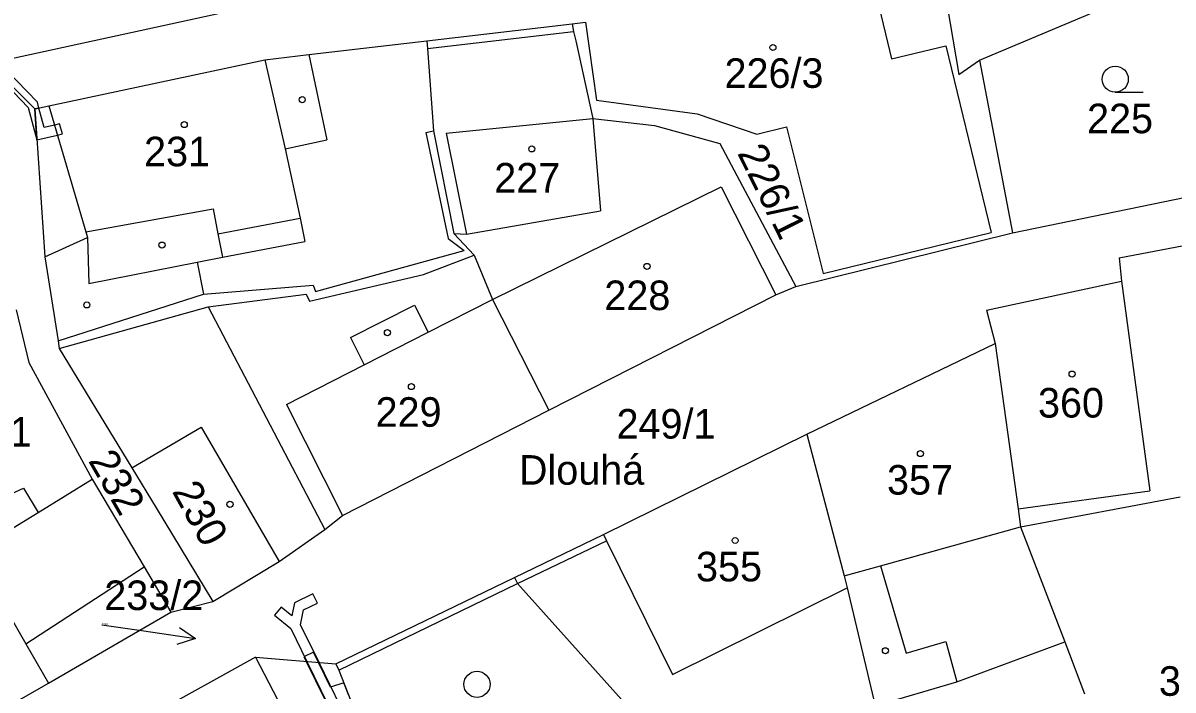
# Model space of a CAD drawing. Extents: x -785744 to -782822, y -1067550 to -1063910.
# Drawn here: x -783751.1 to -783685, y -1065320.1 to -1065281.7 of the extents above; entities that cross this region are included whole.
import ezdxf

# ---------------------------------------------------------------- set-up
doc = ezdxf.new("R2010")
doc.units = 0
for name, color, linetype in [('Hranice parcel', 7, 'Continuous'), ('Parcelní čísla', 7, 'Continuous'), ('Pop_ČP_popisy', 7, 'Continuous'), ('Vnitřní kresba', 7, 'Continuous'), ('Věcná břemena k části', 7, 'Continuous'), ('Značky budov', 7, 'Continuous'), ('Značky kultur', 7, 'Continuous')]:
    doc.layers.add(name, color=color, linetype=linetype)

msp = doc.modelspace()

# ---------------------------------------------------------------- linework, layer by layer
at = {"layer": 'Hranice parcel'}
msp.add_line((-783737.73, -1065318.19), (-783749.02, -1065324.45), dxfattribs=at)
for points in [[(-783701.99, -1065280.33), (-783701.16, -1065283.79)], [(-783697.97, -1065280.74), (-783697.29, -1065284.69)], [(-783696.11, -1065283.86), (-783688.9, -1065280.83)], [(-783727.88, -1065282.74), (-783719.52, -1065281.76)], [(-783719.52, -1065281.76), (-783718.76, -1065281.68)], [(-783719.52, -1065281.76), (-783719.45, -1065282.2)], [(-783718.76, -1065281.68), (-783718.12, -1065286.16)], [(-783719.45, -1065282.2), (-783719.31, -1065282.74)], [(-783734.65, -1065283.54), (-783727.88, -1065282.74)], [(-783727.88, -1065282.74), (-783727.84, -1065283.18)], [(-783719.31, -1065282.74), (-783718.34, -1065287.21)], [(-783701.16, -1065283.79), (-783698.03, -1065283.03)], [(-783698.03, -1065283.03), (-783695.43, -1065293.76)], [(-783753.78, -1065283.31), (-783750.41, -1065286.66)], [(-783737.18, -1065283.84), (-783734.65, -1065283.54)], [(-783727.84, -1065283.18), (-783727.49, -1065287.93)], [(-783749.61, -1065286.49), (-783737.18, -1065283.84)], [(-783697.29, -1065284.69), (-783696.11, -1065283.86)], [(-783696.11, -1065283.86), (-783694.2, -1065293.78)], [(-783718.12, -1065286.16), (-783712.33, -1065286.94)], [(-783750.41, -1065286.66), (-783749.61, -1065286.49)], [(-783750.41, -1065286.66), (-783749.84, -1065295.16)], [(-783712.33, -1065286.94), (-783708.9, -1065288.11)], [(-783718.34, -1065287.21), (-783717.9, -1065292.52)], [(-783718.34, -1065287.21), (-783714.79, -1065287.62)], [(-783714.79, -1065287.62), (-783711.03, -1065288.65)], [(-783708.9, -1065288.11), (-783707.2, -1065287.7)], [(-783707.2, -1065287.7), (-783705.1, -1065296.13)], [(-783727.49, -1065287.93), (-783726.32, -1065293.82)], [(-783711.03, -1065288.65), (-783706.67, -1065296.87)], [(-783694.2, -1065293.78), (-783680.88, -1065291.05)], [(-783725.6, -1065293.87), (-783717.9, -1065292.52)], [(-783726.32, -1065293.82), (-783725.6, -1065293.87)], [(-783726.32, -1065293.82), (-783725.15, -1065295.07)], [(-783706.67, -1065296.87), (-783694.2, -1065293.78)], [(-783705.1, -1065296.13), (-783695.43, -1065293.76)], [(-783688.08, -1065295.22), (-783683.56, -1065294.36)], [(-783749.84, -1065295.16), (-783749.07, -1065299.99)], [(-783728.06, -1065296.18), (-783725.15, -1065295.07)], [(-783725.15, -1065295.07), (-783724.09, -1065297.62)], [(-783688.08, -1065295.22), (-783687.94, -1065296.56)], [(-783734.62, -1065297.71), (-783728.06, -1065296.18)], [(-783707.81, -1065297.36), (-783706.67, -1065296.87)], [(-783695.71, -1065298.24), (-783687.94, -1065296.56)], [(-783740.45, -1065298.05), (-783734.82, -1065297.31)], [(-783734.82, -1065297.31), (-783734.62, -1065297.71)], [(-783724.09, -1065297.62), (-783720.87, -1065303.98)], [(-783720.87, -1065303.98), (-783707.81, -1065297.36)], [(-783751.49, -1065298.22), (-783750.76, -1065301.24)], [(-783749.01, -1065300.44), (-783740.45, -1065298.05)], [(-783740.45, -1065298.05), (-783733.74, -1065310.85)], [(-783695.71, -1065298.24), (-783695.21, -1065300.15)], [(-783749.07, -1065299.99), (-783749.01, -1065300.44)], [(-783706.03, -1065305.37), (-783695.21, -1065300.15)], [(-783695.21, -1065300.15), (-783693.89, -1065309.66)], [(-783749.01, -1065300.44), (-783744.84, -1065307.3)], [(-783750.76, -1065301.24), (-783747.11, -1065307.96)], [(-783732.73, -1065310.05), (-783720.87, -1065303.98)], [(-783717.72, -1065311.13), (-783706.03, -1065305.37)], [(-783706.03, -1065305.37), (-783703.88, -1065313.52)], [(-783744.84, -1065307.3), (-783743.44, -1065309.61)], [(-783747.11, -1065307.96), (-783744.13, -1065312.99)], [(-783693.75, -1065310.69), (-783684.56, -1065308.97)], [(-783743.44, -1065309.61), (-783740.17, -1065314.98)], [(-783733.74, -1065310.85), (-783732.73, -1065310.05)], [(-783693.89, -1065309.66), (-783693.75, -1065310.69)], [(-783736.37, -1065312.69), (-783733.74, -1065310.85)], [(-783693.75, -1065310.69), (-783691.2, -1065317.31)], [(-783722.84, -1065313.6), (-783717.72, -1065311.13)], [(-783753.95, -1065312.15), (-783750.93, -1065317.43)], [(-783740.17, -1065314.98), (-783736.37, -1065312.69)], [(-783750.93, -1065317.43), (-783744.13, -1065312.99)], [(-783744.13, -1065312.99), (-783742.59, -1065315.6)], [(-783703.88, -1065313.52), (-783703.71, -1065314.21)], [(-783733.11, -1065318.57), (-783722.84, -1065313.6)], [(-783722.84, -1065313.6), (-783722.66, -1065313.96)], [(-783722.66, -1065313.96), (-783715.69, -1065321.74)], [(-783703.71, -1065314.21), (-783702.11, -1065320.99)], [(-783742.59, -1065315.6), (-783740.17, -1065314.98)], [(-783749.63, -1065319.69), (-783742.59, -1065315.6)], [(-783750.93, -1065317.43), (-783749.63, -1065319.69)], [(-783691.2, -1065317.31), (-783690.06, -1065320.29)], [(-783737.73, -1065318.19), (-783735.19, -1065323.06)], [(-783737.73, -1065318.19), (-783733.11, -1065318.57)], [(-783733.11, -1065318.57), (-783732.93, -1065318.93)], [(-783732.93, -1065318.93), (-783728.86, -1065329.37)], [(-783757.51, -1065324.2), (-783749.63, -1065319.69)]]:
    msp.add_lwpolyline(points, dxfattribs=at)
at = {"layer": 'Pop_ČP_popisy'}
msp.add_line((-783744.15, -1065316.68), (-783741.182, -1065317.116), dxfattribs=at)
for points in [[(-783746.56, -1065316.33), (-783744.15, -1065316.68)], [(-783742.099, -1065316.476), (-783741.182, -1065317.116), (-783742.244, -1065317.465)]]:
    msp.add_lwpolyline(points, dxfattribs=at)
at = {"layer": 'Vnitřní kresba'}
for points in [[(-783752.47, -1065283.92), (-783738.89, -1065280.96)], [(-783727.84, -1065283.18), (-783719.45, -1065282.2)], [(-783734.65, -1065283.54), (-783733.62, -1065288.44)], [(-783737.18, -1065283.84), (-783736.01, -1065288.95)], [(-783749.61, -1065286.49), (-783747.47, -1065293.72)], [(-783726.76, -1065288.05), (-783718.34, -1065287.21)], [(-783727.93, -1065288.01), (-783727.49, -1065287.93)], [(-783727.93, -1065288.01), (-783726.64, -1065294.12)], [(-783726.76, -1065288.05), (-783725.6, -1065293.87)], [(-783736.01, -1065288.95), (-783733.62, -1065288.44)], [(-783736.01, -1065288.95), (-783735.16, -1065292.94)], [(-783724.09, -1065297.62), (-783710.95, -1065291.15)], [(-783710.95, -1065291.15), (-783707.81, -1065297.36)], [(-783747.47, -1065293.72), (-783740.15, -1065292.4)], [(-783740.15, -1065292.4), (-783739.88, -1065293.85)], [(-783739.88, -1065293.85), (-783735.16, -1065292.94)], [(-783735.16, -1065292.94), (-783734.88, -1065294.29)], [(-783749.84, -1065295.16), (-783747.38, -1065294.06)], [(-783747.47, -1065293.72), (-783747.38, -1065294.06)], [(-783747.38, -1065294.06), (-783747.3, -1065296.7)], [(-783739.88, -1065293.85), (-783739.62, -1065295.19)], [(-783739.62, -1065295.19), (-783734.88, -1065294.29)], [(-783726.64, -1065294.12), (-783725.73, -1065294.8)], [(-783734.28, -1065297.17), (-783725.73, -1065294.8)], [(-783747.3, -1065296.7), (-783741.07, -1065295.47)], [(-783741.07, -1065295.47), (-783739.62, -1065295.19)], [(-783741.07, -1065295.47), (-783740.72, -1065297.32)], [(-783740.72, -1065297.32), (-783734.41, -1065296.8)], [(-783734.41, -1065296.8), (-783734.28, -1065297.17)], [(-783687.94, -1065296.56), (-783686.32, -1065308.63)], [(-783749.07, -1065299.99), (-783740.72, -1065297.32)], [(-783727.79, -1065299.5), (-783724.09, -1065297.62)], [(-783732.26, -1065299.81), (-783728.58, -1065297.95)], [(-783728.58, -1065297.95), (-783727.79, -1065299.5)], [(-783731.47, -1065301.37), (-783727.79, -1065299.5)], [(-783732.26, -1065299.81), (-783731.47, -1065301.37)], [(-783735.94, -1065303.65), (-783731.47, -1065301.37)], [(-783735.94, -1065303.65), (-783732.73, -1065310.05)], [(-783744.84, -1065307.3), (-783740.85, -1065304.97)], [(-783740.85, -1065304.97), (-783736.37, -1065312.69)], [(-783750.22, -1065309.86), (-783747.11, -1065307.96)], [(-783755.2, -1065310.36), (-783751.07, -1065308.47)], [(-783751.07, -1065308.47), (-783750.22, -1065309.86)], [(-783693.89, -1065309.66), (-783686.32, -1065308.63)], [(-783753.95, -1065312.15), (-783750.22, -1065309.86)], [(-783701.8, -1065312.94), (-783693.75, -1065310.69)], [(-783722.66, -1065313.96), (-783717.54, -1065311.49)], [(-783717.72, -1065311.13), (-783717.54, -1065311.49)], [(-783717.54, -1065311.49), (-783713.75, -1065319.18)], [(-783703.88, -1065313.52), (-783701.8, -1065312.94)], [(-783701.8, -1065312.94), (-783700.32, -1065317.95)], [(-783732.93, -1065318.93), (-783722.66, -1065313.96)], [(-783713.75, -1065319.18), (-783703.71, -1065314.21)], [(-783700.32, -1065317.95), (-783698.03, -1065317.28)], [(-783698.03, -1065317.28), (-783697.4, -1065319.61)], [(-783697.4, -1065319.61), (-783691.2, -1065317.31)], [(-783702.11, -1065320.99), (-783697.4, -1065319.61)]]:
    msp.add_lwpolyline(points, dxfattribs=at)
at = {"layer": 'Věcná břemena k části'}
for points in [[(-783750.26, -1065286.28), (-783752.05, -1065284.41)], [(-783752.51, -1065284.79), (-783750.8, -1065286.58)], [(-783750.17, -1065286.61), (-783750.26, -1065286.28)], [(-783750.8, -1065286.58), (-783750.29, -1065288.43)], [(-783750.17, -1065286.61), (-783750.41, -1065286.66), (-783750.29, -1065288.43)], [(-783750.41, -1065286.66), (-783750.17, -1065286.61)], [(-783750.29, -1065288.43), (-783750.41, -1065286.66)], [(-783749.28, -1065287.6), (-783749.88, -1065287.73), (-783750.17, -1065286.61)], [(-783748.82, -1065288.09), (-783748.99, -1065287.51), (-783749.28, -1065287.6)], [(-783750.29, -1065288.43), (-783749.11, -1065288.17), (-783748.82, -1065288.09)], [(-783734.43, -1065314.54), (-783735.48, -1065315.06)], [(-783734.16, -1065315.08), (-783734.43, -1065314.54)], [(-783736.25, -1065315.31), (-783736.63, -1065315.78)], [(-783735.64, -1065315.81), (-783736.25, -1065315.31)], [(-783735.48, -1065315.06), (-783735.64, -1065315.81)], [(-783735.13, -1065316.32), (-783734.96, -1065315.47)], [(-783734.96, -1065315.47), (-783734.16, -1065315.08)], [(-783736.63, -1065315.78), (-783735.69, -1065316.54)], [(-783735.69, -1065316.54), (-783734.77, -1065318.43)], [(-783734.07, -1065318.49), (-783735.13, -1065316.32)], [(-783734.39, -1065317.91), (-783734.94, -1065318.16)], [(-783734.11, -1065318.49), (-783734.39, -1065317.91)], [(-783734.94, -1065318.16), (-783734.81, -1065318.43)], [(-783734.81, -1065318.43), (-783733.73, -1065320.63)], [(-783734.77, -1065318.43), (-783732.75, -1065322.59)], [(-783733.42, -1065319.91), (-783734.11, -1065318.49)], [(-783732.21, -1065322.33), (-783734.07, -1065318.49)], [(-783732.64, -1065319.67), (-783733.42, -1065319.91)], [(-783732.36, -1065320.4), (-783732.64, -1065319.67)]]:
    msp.add_lwpolyline(points, dxfattribs=at)
at = {"layer": 'Značky budov'}
for centre in [(-783707.98, -1065283.13), (-783735.04, -1065286.13), (-783741.82, -1065287.56), (-783721.84, -1065288.96), (-783743.1, -1065294.49), (-783715.22, -1065295.72), (-783747.42, -1065297.93), (-783730.14, -1065299.53), (-783690.78, -1065301.91), (-783728.76, -1065302.63), (-783699.5, -1065306.48), (-783739.19, -1065309.4), (-783710.15, -1065311.48), (-783701.51, -1065317.82)]:
    msp.add_circle(centre, 0.175, dxfattribs=at)
at = {"layer": 'Značky kultur'}
msp.add_line((-783688.3, -1065285.7), (-783686.7, -1065285.7), dxfattribs=at)
for centre in [(-783688.3, -1065284.95), (-783724.99, -1065319.75)]:
    msp.add_circle(centre, 0.75, dxfattribs=at)

# ---------------------------------------------------------------- texts
at = {"layer": 'Parcelní čísla'}
for s, height, p in [('226/3', 1.7, (-783710.76, -1065285.45)), ('225', 1.7, (-783689.92, -1065288.06)), ('231', 1.7, (-783744.13, -1065289.96)), ('227', 1.7, (-783724, -1065291.47)), ('228', 1.7, (-783717.67, -1065298.23)), ('360', 1.7, (-783692.74, -1065304.41)), ('229', 1.7, (-783730.82, -1065304.94)), ('249/1', 1.7, (-783716.97, -1065305.62)), ('233/1', 1.7, (-783756.28, -1065306.08)), ('357', 1.7, (-783701.42, -1065308.84)), ('355', 1.7, (-783712.4, -1065313.83)), ('233/2', 0.1, (-783746.56, -1065316.33)), ('361/1', 1.7, (-783685.79, -1065320.41))]:
    msp.add_text(s, height=height, dxfattribs=at).set_placement(p)
for s, rotation, p in [('226/1', 296.31267, (-783710.05, -1065289.2)), ('232', 300.08646, (-783747.37, -1065306.89)), ('230', 298.96767, (-783742.55, -1065308.65))]:
    msp.add_text(s, height=1.7, rotation=rotation, dxfattribs=at).set_placement(p)
at = {"layer": 'Pop_ČP_popisy'}
for s, p in [('Dlouhá', (-783722.58, -1065308.27)), ('233/2', (-783746.416, -1065315.48))]:
    msp.add_text(s, height=1.7, dxfattribs=at).set_placement(p)

doc.saveas('drawing.dxf')
